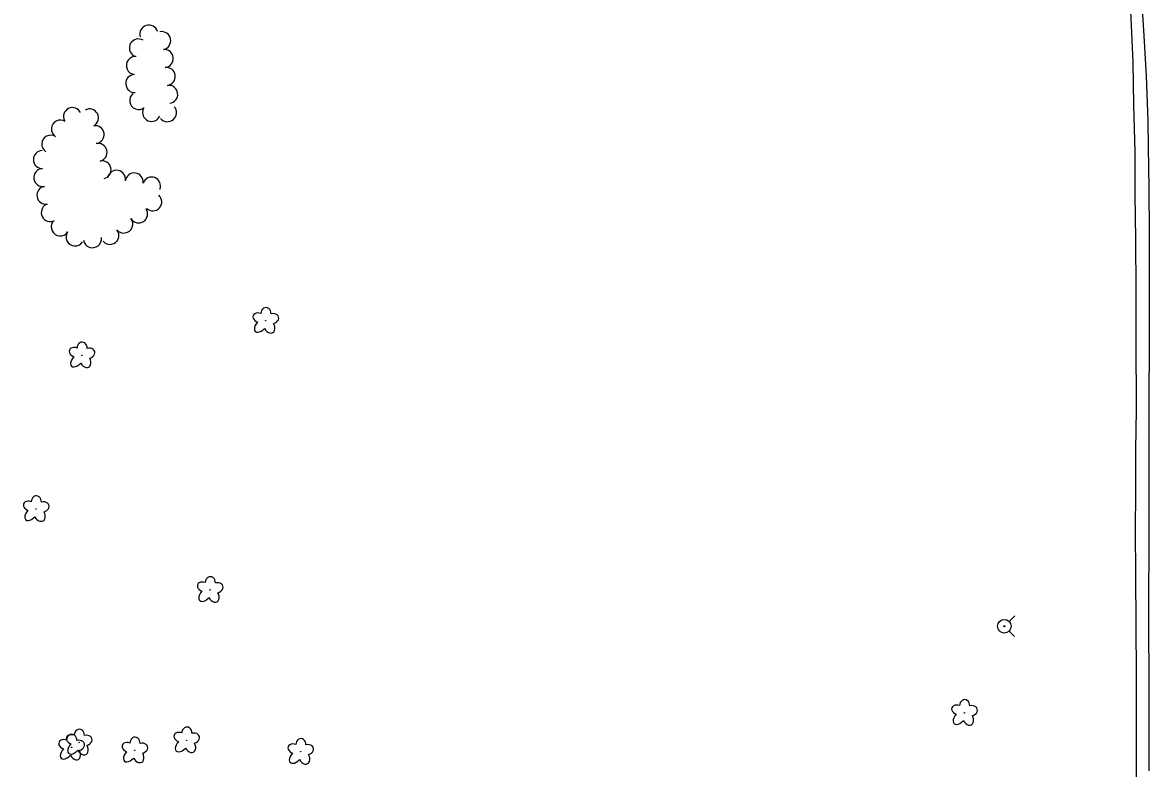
# Model space of a CAD drawing. Extents: x 588843 to 2552415, y 180129 to 269402.
# Drawn here: x 594294.9 to 594748.1, y 183684.7 to 183984.7 of the extents above; entities that cross this region are included whole.
import ezdxf

# ---------------------------------------------------------------- set-up
doc = ezdxf.new("R2010")
doc.units = 0
for name, color, linetype in [('Default', 7, 'Continuous'), ('E_LAND_TreeLine_P', 7, 'Continuous'), ('E_LAND_Vegetation', 7, 'Continuous'), ('E_RDWY', 7, 'Continuous'), ('E_RDWY_Gravel', 7, 'Continuous'), ('E_UTL_WHydrant', 7, 'Continuous')]:
    doc.layers.add(name, color=color, linetype=linetype)

# ---------------------------------------------------------------- blocks, each defined once
blk = doc.blocks.new('DTRE')
at = {"layer": 'Default'}
blk.add_circle((-0.18, 0), 0.183, dxfattribs=at)
for centre, major_axis, ratio in [((-1.87, 5.32), (1.36, -4.98), 0.782863), ((-5.87, 0.15), (4.93, -0.12), 0.832022), ((4.06, 2.74), (-5.27, -2.93), 0.691916), ((-2.49, -5.24), (1.8, 4.86), 0.716896), ((3.54, -3.71), (-5.01, 4.58), 0.560249)]:
    blk.add_ellipse(centre, major_axis=major_axis, ratio=ratio, start_param=1.570796, end_param=4.712389, dxfattribs=at)
blk = doc.blocks.new('HYD')
at = {"layer": 'Default'}
for p, q in [((-3.84, 3.84), (-8.32, 8.32)), ((3.84, 3.84), (8.32, 8.32))]:
    blk.add_line(p, q, dxfattribs=at)
for radius in [5.48, 0.42]:
    blk.add_circle((0, 0), radius, dxfattribs=at)

msp = doc.modelspace()

# ---------------------------------------------------------------- linework, layer by layer
at = {"layer": 'E_LAND_TreeLine_P'}
for centre, radius, start, end in [((594345.71, 183980.03), 3.63, 17.7414, 197.7414), ((594350.85, 183977.38), 3.63, 280.903, 100.903), ((594341.47, 183974.45), 3.63, 58.9637, 238.9637), ((594351.9, 183970.2), 3.63, 275.7185, 95.7185), ((594340.25, 183967.37), 3.63, 83.6469, 263.6469), ((594352.7, 183962.99), 3.63, 277.5764, 97.5764), ((594340.02, 183960.14), 3.63, 93.68, 273.68), ((594353.66, 183955.79), 3.63, 277.5764, 97.5764), ((594341.59, 183953.33), 3.63, 128.898, 308.898), ((594314.96, 183946.85), 3.61, 26.0488, 206.0488), ((594321.83, 183946.32), 3.61, 299.4208, 119.4208), ((594346.79, 183948.53), 3.63, 156.4287, 336.4287), ((594353.18, 183948.42), 3.63, 220.6684, 40.6684), ((594310.11, 183941.86), 3.61, 57.4666, 237.4666), ((594324.09, 183939.59), 3.61, 278.4614, 98.4614), ((594306.23, 183935.77), 3.61, 57.4666, 237.4666), ((594325.27, 183932.48), 3.61, 282.9646, 102.9646), ((594302.85, 183929.55), 3.61, 91.2775, 271.2775), ((594303.05, 183922.34), 3.61, 99.8591, 279.8591), ((594326.89, 183925.44), 3.61, 282.9646, 102.9646), ((594332.68, 183921.64), 3.61, 350.2917, 170.2917), ((594339.81, 183920.58), 3.61, 352.8723, 172.8723), ((594346.79, 183918.92), 3.61, 339.267, 159.267), ((594304.28, 183915.23), 3.61, 99.8591, 279.8591), ((594347.28, 183912.55), 3.61, 227.0819, 47.0819), ((594306.04, 183908.3), 3.61, 117.6513, 297.6513), ((594341.57, 183907.72), 3.61, 213.9285, 33.9285), ((594310.02, 183902.47), 3.61, 146.064, 326.064), ((594335.65, 183903.61), 3.61, 219.1772, 39.1772), ((594316.01, 183898.44), 3.61, 146.064, 326.064), ((594330.06, 183899.05), 3.61, 219.1772, 39.1772), ((594323.02, 183897.71), 3.61, 189.0924, 9.0924)]:
    msp.add_arc(centre, radius, start, end, dxfattribs=at)
at = {"layer": 'E_RDWY'}
msp.add_lwpolyline([(594748.02, 183683.72), (594748, 183704.54), (594747.99, 183723.21), (594747.91, 183738.8), (594747.9, 183754.08), (594747.94, 183772.82), (594748, 183793.69), (594748, 183813.37), (594748.04, 183834.35), (594748.08, 183853.53), (594748.1, 183882.07), (594748.1, 183899.86), (594747.98, 183918.01), (594747.78, 183934.66), (594747.57, 183945.15), (594746.92, 183963.21), (594745.84, 183981.63), (594744.56, 184002.38), (594743.27, 184021.35), (594742.12, 184039.65), (594741.27, 184051.98), (594740.22, 184070.3), (594739.21, 184085.43)], dxfattribs=at)
at = {"layer": 'E_RDWY_Gravel'}
msp.add_lwpolyline([(594742.91, 183676.76), (594742.91, 183694.44), (594742.91, 183710.21), (594742.83, 183722.95), (594742.74, 183741.62), (594742.65, 183763.5), (594742.5, 183779.64), (594742.6, 183796.7), (594742.66, 183812.81), (594742.85, 183829.09), (594742.71, 183857.32), (594742.73, 183877.02), (594742.63, 183897.43), (594742.35, 183915.68), (594742.29, 183932.72), (594741.81, 183951.42), (594741.5, 183968.7), (594740.74, 183986.39), (594739.99, 184003.96), (594738.91, 184022.66), (594737.88, 184040.57), (594737.2, 184051.24), (594735.85, 184079.56), (594735.54, 184085.49)], dxfattribs=at)

# ---------------------------------------------------------------- block references
at = {"layer": 'E_LAND_Vegetation', "yscale": 0.5}
for p, xscale, rotation in [((594392.69, 183864.65), 0.5, -90.44645755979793), ((594318.75, 183850.76), 0.5, -90.44645755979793), ((594300.34, 183788.94), 0.5, -90.44645755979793), ((594370.31, 183756.41), 0.5, -90.44645755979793), ((594673.68, 183706.95), 0.4999999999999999, -90.21750690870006), ((594317.62, 183695.03), 0.5, -90.44645755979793), ((594360.87, 183695.94), 0.5, -90.44645755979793), ((594314.59, 183693.03), 0.5, -90.44645755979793), ((594340.03, 183691.88), 0.5, -90.44645755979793), ((594406.74, 183691.3), 0.5, -90.44645755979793)]:
    msp.add_blockref('DTRE', p, dxfattribs=dict(at, xscale=xscale, rotation=rotation))
at = {"layer": 'E_UTL_WHydrant', "xscale": 0.4999999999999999, "yscale": 0.5, "rotation": -90.21750690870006}
msp.add_blockref('HYD', (594689.73, 183741.89), dxfattribs=at)

doc.saveas('drawing.dxf')
